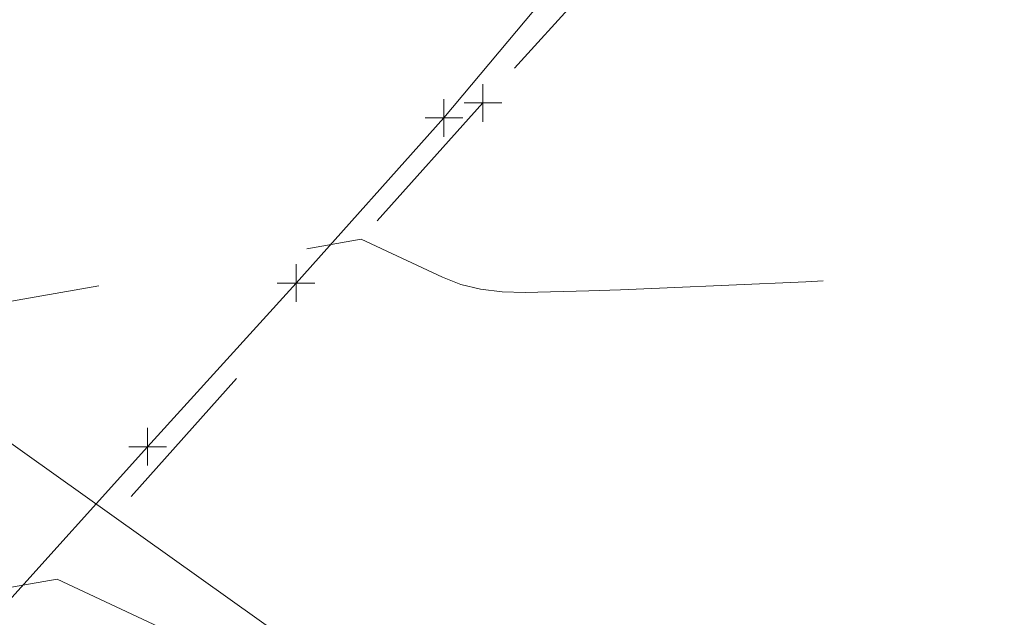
# Model space of a CAD drawing. Extents: x 1926935 to 1928139, y 199322 to 200300.
# Tile 601 of 656: x 1927378 to 1927404, y 199979 to 199994. Entities that reach past the tile are written whole.
import ezdxf

# ---------------------------------------------------------------- set-up
doc = ezdxf.new("R2010")
doc.units = 0
doc.header["$MEASUREMENT"] = 0
for name, pattern in [('DGN Style 2', [14.030763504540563, 8.418458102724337, -5.612305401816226]), ('DGN Style 3', [19.64306890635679, 14.03076350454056, -5.612305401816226]), ('DGN Style 5', [9.821534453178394, 4.209229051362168, -5.612305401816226]), ('ohelecex', [0])]:
    doc.linetypes.add(name, pattern=pattern)
for name, color, linetype, lineweight in [('DT_X_Contour_Minor', 136, 'DGN Style 3', 0), ('DT_X_Terrain_Ground_Line', 92, 'DGN Style 3', 13), ('PV_X_Driveway', 7, 'DGN Style 5', 0), ('RD_X_Bumper_Block', 7, 'DGN Style 2', 0), ('UT_X_Overhead_Electric', 1, 'ohelecex', 0)]:
    doc.layers.add(name, color=color, linetype=linetype, lineweight=lineweight)
doc.layers.add('SV_X_Shot_Marker (Construction)', color=40, linetype='Continuous', lineweight=0, transparency=0.5)

# ---------------------------------------------------------------- blocks, each defined once
blk = doc.blocks.new('SVPT_477')
at = {"layer": 'SV_X_Shot_Marker (Construction)', "transparency": 33554495}
for p, q in [((1.455191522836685e-11, 0.0249999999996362), (1.455191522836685e-11, -0.0249999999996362)), ((-0.02499999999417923, 0), (0.02500000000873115, 0))]:
    blk.add_line(p, q, dxfattribs=at)
blk.add_point((1.455191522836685e-11, 0), dxfattribs=at)
blk = doc.blocks.new('SVPT_517')
at = {"layer": 'SV_X_Shot_Marker (Construction)', "transparency": 33554495}
for p, q in [((0, 0.02500000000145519), (0, -0.0249999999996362)), ((-0.02499999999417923, 0), (0.02500000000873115, 0))]:
    blk.add_line(p, q, dxfattribs=at)
blk.add_point((0, 0), dxfattribs=at)
blk = doc.blocks.new('SVPT_518')
at = {"layer": 'SV_X_Shot_Marker (Construction)', "transparency": 33554495}
for p, q in [((0, 0.02500000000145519), (0, -0.0249999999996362)), ((-0.02499999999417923, 0), (0.02500000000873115, 0))]:
    blk.add_line(p, q, dxfattribs=at)
blk.add_point((0, 0), dxfattribs=at)
blk = doc.blocks.new('SVPT_519')
at = {"layer": 'SV_X_Shot_Marker (Construction)', "transparency": 33554495}
for p, q in [((0, 0.0249999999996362), (0, -0.0249999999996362)), ((-0.02499999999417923, 0), (0.02500000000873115, 0))]:
    blk.add_line(p, q, dxfattribs=at)
blk.add_point((0, 0), dxfattribs=at)
blk = doc.blocks.new('SVPT_520')
at = {"layer": 'SV_X_Shot_Marker (Construction)', "transparency": 33554495}
for p, q in [((0, 0.0249999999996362), (0, -0.0249999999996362)), ((-0.02499999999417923, 0), (0.02500000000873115, 0))]:
    blk.add_line(p, q, dxfattribs=at)
blk.add_point((0, 0), dxfattribs=at)
blk = doc.blocks.new('SVPT_521')
at = {"layer": 'SV_X_Shot_Marker (Construction)', "transparency": 33554495}
for p, q in [((0, 0.0249999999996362), (0, -0.0249999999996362)), ((-0.02499999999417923, 0), (0.02500000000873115, 0))]:
    blk.add_line(p, q, dxfattribs=at)
blk.add_point((0, 0), dxfattribs=at)
blk = doc.blocks.new('SVPT_522')
at = {"layer": 'SV_X_Shot_Marker (Construction)', "transparency": 33554495}
for p, q in [((0, 0.0249999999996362), (0, -0.0249999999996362)), ((-0.02499999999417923, 0), (0.02500000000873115, 0))]:
    blk.add_line(p, q, dxfattribs=at)
blk.add_point((0, 0), dxfattribs=at)
blk = doc.blocks.new('*U2117', base_point=(1927600.1255, 199832.7095, 682.6088333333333))
at = {"layer": 'DT_X_Contour_Minor', "flags": 128}
for points, elevation in [([(1927293.007263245, 200215.7133241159), (1927299.99563219, 200209.9872216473), (1927301.57369121, 200208.558317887), (1927303.312853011, 200206.7256505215), (1927305.213117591, 200204.4892195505), (1927307.27448495, 200201.8490249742), (1927312.986268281, 200194.2701546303), (1927314.873190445, 200191.770927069), (1927316.250119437, 200189.9573971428), (1927317.117055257, 200188.8295648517), (1927317.473997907, 200188.3874301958), (1927317.745854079, 200188.1226679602), (1927318.233334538, 200187.7074669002), (1927319.491883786, 200186.6604353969), (1927321.521501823, 200184.9815734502), (1927324.322188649, 200182.6708810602), (1927332.818778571, 200175.6665940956), (1927335.618914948, 200173.3613409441), (1927337.646881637, 200171.6987967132), (1927338.902678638, 200170.6789614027), (1927339.386305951, 200170.3018350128), (1927339.646419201, 200170.1531098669), (1927339.756591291, 200170.0850405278), (1927339.892022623, 200169.9923763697), (1927340.052713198, 200169.8751173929), (1927340.238663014, 200169.7332635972), (1927340.76820818, 200169.3221937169), (1927341.36042281, 200168.9169680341), (1927342.739907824, 200168.009593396), (1927344.906663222, 200166.6000698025), (1927347.860689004, 200164.6883972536), (1927356.787784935, 200158.9210718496), (1927359.785125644, 200156.9819303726), (1927362.081825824, 200155.4899999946), (1927363.677885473, 200154.4452807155), (1927364.573304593, 200153.8477725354), (1927366.02690154, 200152.8506988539), (1927366.842599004, 200152.2726069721), (1927368.199493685, 200151.2861365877), (1927370.097585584, 200149.8912877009), (1927372.536874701, 200148.0880603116), (1927382.241611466, 200140.9002233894), (1927384.256944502, 200139.4108790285), (1927385.809241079, 200138.2669161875), (1927386.898501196, 200137.4683348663), (1927389.185812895, 200135.7992933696), (1927390.300330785, 200135.008835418), (1927391.928400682, 200133.8892426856), (1927394.070022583, 200132.4405151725), (1927396.725196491, 200130.6626528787), (1927404.490396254, 200125.4828403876), (1927407.15619267, 200123.7014289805), (1927409.329682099, 200122.2420541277), (1927411.010864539, 200121.1047158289), (1927412.199739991, 200120.2894140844), (1927414.71366521, 200118.5446581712), (1927415.84017959, 200117.7604782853), (1927417.334278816, 200116.7165055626), (1927419.195962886, 200115.412740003), (1927421.425231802, 200113.8491816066), (1927427.860062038, 200109.3333021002), (1927430.139997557, 200107.701274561), (1927432.153681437, 200106.1921015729), (1927433.901113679, 200104.805783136), (1927435.382294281, 200103.5423192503), (1927438.977107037, 200100.33688829), (1927440.367568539, 200099.1037518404), (1927441.842843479, 200097.8084157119), (1927443.402931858, 200096.4508799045), (1927445.047833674, 200095.0311444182), (1927449.547323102, 200091.1622502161), (1927451.246021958, 200089.6981596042), (1927452.967501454, 200088.2075584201), (1927454.711761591, 200086.6904466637), (1927456.478802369, 200085.1468243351), (1927461.221285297, 200080.9951506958), (1927462.920437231, 200079.4954357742), (1927464.461030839, 200078.1100462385), (1927465.843066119, 200076.838982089), (1927467.066543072, 200075.6822433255), (1927470.117737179, 200072.7500404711), (1927471.452711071, 200071.4661002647), (1927473.169237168, 200069.8134317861), (1927475.267315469, 200067.7920350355), (1927477.746945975, 200065.4019100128), (1927484.868030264, 200058.5366055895), (1927487.261870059, 200056.2434577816), (1927489.10257623, 200054.512992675), (1927490.390148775, 200053.3452102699), (1927491.124587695, 200052.7401105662), (1927492.345579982, 200051.8767549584), (1927492.791181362, 200051.4897212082), (1927493.212241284, 200050.9761366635), (1927493.608759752, 200050.3360013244), (1927493.980736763, 200049.5693151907), (1927494.939953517, 200047.3560844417), (1927495.178421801, 200046.6078711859), (1927495.174414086, 200046.0231544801), (1927494.927930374, 200045.6019343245), (1927494.438970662, 200045.3442107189), (1927492.811776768, 200044.8749431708), (1927492.26334496, 200044.7120621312), (1927491.838444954, 200044.5753696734), (1927491.537076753, 200044.4648657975), (1927491.359240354, 200044.3805505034), (1927491.049719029, 200044.1906278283), (1927490.892633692, 200044.1546128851), (1927490.653518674, 200044.1890100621), (1927490.332373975, 200044.2938193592), (1927489.929199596, 200044.4690407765), (1927488.744695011, 200045.0301807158), (1927488.084926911, 200045.3627787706), (1927486.99400105, 200045.9397179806), (1927485.471917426, 200046.7609983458), (1927483.518676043, 200047.8266198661), (1927473.397514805, 200053.3696496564), (1927473.03767878, 200052.7054823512), (1927472.968178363, 200052.5652559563), (1927472.913892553, 200052.4292199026), (1927472.874821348, 200052.2973741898), (1927472.850964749, 200052.1697188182), (1927472.775134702, 200051.583771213), (1927471.618259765, 200047.2719787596), (1927471.371909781, 200046.3834848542), (1927471.128663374, 200045.5659141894), (1927470.888520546, 200044.8192667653), (1927470.651481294, 200044.1435425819), (1927469.5525398, 200041.1556506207), (1927469.80678964, 200036.8544608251), (1927469.880418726, 200035.8414902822), (1927469.992341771, 200034.6459457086), (1927470.142558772, 200033.2678271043), (1927470.33106973, 200031.7071344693), (1927471.300140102, 200023.9978961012), (1927471.3024467, 200023.9917004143), (1927471.310694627, 200023.9529610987), (1927471.334449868, 200023.8393984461), (1927471.373712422, 200023.6510124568), (1927471.428482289, 200023.3878031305), (1927471.720258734, 200021.9849051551), (1927473.562438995, 200018.8640264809), (1927473.966511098, 200018.1528200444), (1927474.389221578, 200017.3567201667), (1927474.830570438, 200016.4757268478), (1927475.290557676, 200015.5098400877), (1927476.542041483, 200012.820950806), (1927476.980993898, 200011.8776320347), (1927477.359238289, 200011.0643426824), (1927477.676774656, 200010.381082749), (1927477.933602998, 200009.8278522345), (1927478.537534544, 200008.5259434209), (1927478.758694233, 200008.0538073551), (1927478.969224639, 200007.6138307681), (1927479.169125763, 200007.2060136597), (1927479.358397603, 200006.8303560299), (1927480.216864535, 200005.1523258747), (1927478.094073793, 200006.6219767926), (1927477.563772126, 200006.9472382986), (1927476.882634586, 200007.2931724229), (1927476.050661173, 200007.6597791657), (1927475.067851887, 200008.0470585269), (1927472.245912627, 200009.1073669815), (1927471.189566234, 200009.5514998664), (1927470.136981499, 200010.0886671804), (1927469.088158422, 200010.7188689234), (1927468.043097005, 200011.4421050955), (1927463.174920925, 200015.0342875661), (1927458.363985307, 200012.6656823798), (1927457.075586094, 200011.9209490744), (1927455.272218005, 200010.7018656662), (1927452.95388104, 200009.0084321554), (1927450.120575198, 200006.8406485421), (1927441.878467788, 200000.4274254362), (1927439.118248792, 199998.300509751), (1927437.019172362, 199996.7296800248), (1927435.581238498, 199995.7149362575), (1927434.804447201, 199995.2562784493), (1927433.614527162, 199994.7746389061), (1927432.888885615, 199994.5114238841), (1927431.604401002, 199994.0830084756), (1927429.761073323, 199993.4893926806), (1927427.35890258, 199992.730576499), (1927420.207989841, 199990.4867994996), (1927417.811477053, 199989.7449071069), (1927415.985123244, 199989.2020626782), (1927414.728928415, 199988.8582662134), (1927414.042892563, 199988.7135177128), (1927412.973675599, 199988.5929189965), (1927412.576903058, 199988.5425574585), (1927412.188498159, 199988.481921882), (1927411.808460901, 199988.4110122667), (1927411.436791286, 199988.3298286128), (1927410.456829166, 199988.099640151), (1927409.854251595, 199988.0108549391), (1927408.781490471, 199987.9171406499), (1927407.238545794, 199987.8184972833), (1927405.225417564, 199987.7149248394), (1927399.230164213, 199987.4321595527), (1927397.183593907, 199987.3374060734), (1927395.540323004, 199987.2652196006), (1927394.300351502, 199987.2156001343), (1927393.463679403, 199987.1885476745), (1927391.77028634, 199987.1464971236), (1927391.156713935, 199987.1598270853), (1927390.586041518, 199987.2313548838), (1927390.05826909, 199987.3610805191), (1927389.57339665, 199987.549003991), (1927387.410758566, 199988.5617751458), (1927372.425320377, 199985.9016848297), (1927369.600412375, 199985.3674975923), (1927367.548019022, 199984.9049745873), (1927366.268140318, 199984.5141158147), (1927365.760776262, 199984.1949212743), (1927365.437824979, 199983.4392881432), (1927365.237397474, 199983.1866766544), (1927364.878328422, 199982.9955670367), (1927364.360617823, 199982.8659592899), (1927363.684265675, 199982.797853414), (1927361.669137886, 199982.6982402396), (1927360.958267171, 199982.6607353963), (1927360.337000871, 199982.6229307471), (1927359.805338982, 199982.5848262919), (1927359.363281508, 199982.5464220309), (1927357.509423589, 199982.3665025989)], 662.000000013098), ([(1927297.097491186, 200214.8983807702), (1927301.314677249, 200211.4429193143), (1927302.29250015, 200210.5467597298), (1927303.418603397, 200209.3391930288), (1927304.692986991, 200207.8202192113), (1927306.11565093, 200205.9898382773), (1927313.100736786, 200196.7214439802), (1927316.867526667, 200192.5540376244), (1927317.769101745, 200191.6073013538), (1927318.85948846, 200190.5531238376), (1927320.138686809, 200189.3915050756), (1927321.606696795, 200188.1224450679), (1927325.773138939, 200184.5950300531), (1927327.251150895, 200183.3410544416), (1927328.560355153, 200182.2246888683), (1927329.700751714, 200181.2459333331), (1927330.672340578, 200180.4047878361), (1927333.038167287, 200178.3452132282), (1927333.928231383, 200177.576744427), (1927334.824053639, 200176.8160189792), (1927335.725634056, 200176.0630368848), (1927336.632972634, 200175.3177981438), (1927339.06021972, 200173.3408193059), (1927339.962681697, 200172.6037716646), (1927340.84963231, 200171.8753628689), (1927341.721071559, 200171.1555929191), (1927342.576999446, 200170.4444618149), (1927346.535136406, 200167.1460073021), (1927359.085539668, 200159.0378543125), (1927361.472591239, 200157.4943560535), (1927363.255001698, 200156.3387839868), (1927364.432771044, 200155.5711381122), (1927365.005899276, 200155.1914184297), (1927365.72805308, 200154.6960675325), (1927366.339812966, 200154.2558857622), (1927367.633477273, 200153.3068536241), (1927369.609046, 200151.8489711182), (1927372.266519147, 200149.8822382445), (1927382.945322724, 200141.9723071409), (1927386.418791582, 200139.4045118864), (1927387.209257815, 200138.823559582), (1927388.476040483, 200137.8991937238), (1927389.305128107, 200137.3201094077), (1927390.842303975, 200136.2761308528), (1927393.087568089, 200134.7672580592), (1927396.040920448, 200132.7934910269), (1927404.860644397, 200126.9102532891), (1927407.825431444, 200124.9306676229), (1927410.104999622, 200123.4043389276), (1927411.699348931, 200122.3312672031), (1927412.608479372, 200121.7114524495), (1927414.119202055, 200120.6629557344), (1927414.970088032, 200120.0696570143), (1927416.389703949, 200119.0761333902), (1927418.378049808, 200117.682384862), (1927428.512300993, 200110.5708490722), (1927431.111254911, 200108.7255373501), (1927433.225235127, 200107.177773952), (1927434.85424164, 200105.9275588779), (1927435.99827445, 200104.9748921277), (1927438.402397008, 200102.8311785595), (1927439.459887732, 200101.8967836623), (1927440.829267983, 200100.7013841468), (1927442.510537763, 200099.2449800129), (1927444.503697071, 200097.5275712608), (1927450.234641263, 200092.5998084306), (1927452.282912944, 200090.8359855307), (1927454.129519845, 200089.2403389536), (1927455.774461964, 200087.8128686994), (1927457.217739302, 200086.553574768), (1927460.797592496, 200083.4196927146), (1927462.170675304, 200082.2006831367), (1927463.605033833, 200080.8940659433), (1927465.100668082, 200079.4998411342), (1927466.657578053, 200078.0180087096), (1927470.891038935, 200073.949645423), (1927472.547796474, 200072.3566742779), (1927474.342973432, 200070.6290333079), (1927476.276569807, 200068.7667225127), (1927478.348585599, 200066.7697418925), (1927484.05852027, 200061.2649004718), (1927486.043949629, 200059.3795310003), (1927487.717786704, 200057.8520536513), (1927489.080031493, 200056.6824684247), (1927490.130683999, 200055.8707753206), (1927492.516967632, 200054.1834498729), (1927493.387842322, 200053.4270386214), (1927494.210753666, 200052.4232989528), (1927494.985701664, 200051.1722308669), (1927495.712686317, 200049.6738343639), (1927497.587360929, 200045.3483391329), (1927498.053418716, 200043.8860456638), (1927498.045586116, 200042.7432866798), (1927497.56386313, 200041.9200621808), (1927496.608249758, 200041.4163721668), (1927493.428093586, 200040.4992447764), (1927492.382963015, 200040.1973049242), (1927491.63268843, 200039.9793309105), (1927491.177269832, 200039.8453227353), (1927491.016707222, 200039.7952803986), (1927490.981681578, 200039.7737886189), (1927490.921184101, 200039.7899518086), (1927490.765960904, 200039.8545602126), (1927490.516011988, 200039.967613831), (1927490.171337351, 200040.1291126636), (1927488.341829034, 200040.9958127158), (1927488.391362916, 200040.2957584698), (1927488.376269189, 200040.1262775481), (1927488.309759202, 200039.9178580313), (1927488.191832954, 200039.6704999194), (1927488.022490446, 200039.3842032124), (1927487.112254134, 200037.957295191), (1927486.214560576, 200035.3096267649), (1927486.005572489, 200034.6905688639), (1927485.763334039, 200033.9681102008), (1927485.487845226, 200033.1422507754), (1927485.17910605, 200032.2129905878), (1927483.66073905, 200027.6351746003), (1927484.095256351, 200023.9577965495), (1927484.168014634, 200023.0621457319), (1927484.200067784, 200021.9512124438), (1927484.191415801, 200020.6249966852), (1927484.142058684, 200019.0834984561), (1927483.816746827, 200011.3875142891), (1927484.012287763, 200010.9259956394), (1927484.059665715, 200010.8058881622), (1927484.117996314, 200010.6433594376), (1927484.18727956, 200010.4384094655), (1927484.267515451, 200010.1910382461), (1927484.667505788, 200008.9376563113), (1927485.961663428, 200006.147811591), (1927486.302589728, 200005.432625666), (1927486.770729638, 200004.4827156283), (1927487.366083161, 200003.298081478), (1927488.088650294, 200001.878723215), (1927490.185114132, 199997.7808023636), (1927490.897090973, 199996.3837174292), (1927491.460673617, 199995.2659032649), (1927491.875862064, 199994.4273598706), (1927492.142656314, 199993.8680872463), (1927492.65624872, 199992.749054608), (1927492.829538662, 199992.3695292), (1927492.964214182, 199992.0702274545), (1927493.060275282, 199991.8511493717), (1927493.11772196, 199991.7122949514), (1927493.219427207, 199991.4489813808), (1927493.260104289, 199991.3438809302), (1927493.3058566, 199991.2260647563), (1927493.356684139, 199991.095532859), (1927493.412586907, 199990.9522852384), (1927493.685308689, 199990.2541263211), (1927492.820070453, 199990.7337971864), (1927492.460941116, 199990.9663460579), (1927491.754369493, 199991.4584194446), (1927490.700355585, 199992.2100173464), (1927489.29889939, 199993.2211397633), (1927485.098426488, 199996.2634988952), (1927483.596464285, 199997.3474005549), (1927482.240932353, 199998.3173361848), (1927481.031830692, 199999.1733057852), (1927479.969159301, 199999.9153093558), (1927477.330609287, 200001.742030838), (1927476.455778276, 200002.3448267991), (1927475.810197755, 200002.7831735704), (1927475.393867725, 200003.0570711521), (1927475.206788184, 200003.1665195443), (1927475.013576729, 200003.2391163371), (1927474.941251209, 200003.2695250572), (1927474.86918324, 200003.306303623), (1927474.797372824, 200003.3494520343), (1927474.72581996, 200003.3989702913), (1927474.392507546, 200003.6449184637), (1927457.426606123, 199995.2919648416), (1927454.13721962, 199993.6415328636), (1927451.540160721, 199992.2700741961), (1927449.635429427, 199991.1775888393), (1927448.423025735, 199990.364076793), (1927446.113052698, 199988.5666757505), (1927445.146709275, 199987.8925569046), (1927443.980158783, 199987.2182511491), (1927442.613401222, 199986.5437584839), (1927441.046436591, 199985.8690789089), (1927436.600921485, 199984.0696841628), (1927434.943566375, 199983.4169199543), (1927433.305637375, 199982.8081733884), (1927431.687134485, 199982.2434444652), (1927430.088057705, 199981.7227331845), (1927425.849754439, 199980.3928599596), (1927424.340806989, 199979.9297617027), (1927422.992692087, 199979.5378718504), (1927421.805409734, 199979.2171904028), (1927420.77895993, 199978.9677173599), (1927418.25620385, 199978.3974004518), (1927417.215084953, 199978.1655640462), (1927415.983795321, 199977.8977925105), (1927414.562334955, 199977.5940858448), (1927412.950703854, 199977.2544440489), (1927404.986027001, 199975.5856003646), (1927405.08315219, 199975.2186089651), (1927405.063289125, 199975.1392501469), (1927404.96207485, 199975.0584557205), (1927404.779509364, 199974.976225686), (1927404.515592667, 199974.8925600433), (1927403.703346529, 199974.6675375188), (1927403.39417253, 199974.5902328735), (1927403.075835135, 199974.5270858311), (1927402.748334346, 199974.4780963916), (1927402.411670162, 199974.4432645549), (1927401.501681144, 199974.369256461), (1927401.196103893, 199974.352208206), (1927400.961863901, 199974.3565695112), (1927400.798961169, 199974.3823403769), (1927400.707395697, 199974.429520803), (1927400.446543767, 199974.6996517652), (1927393.976103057, 199974.5352046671), (1927392.661678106, 199974.5425222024), (1927391.49144927, 199974.6349521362), (1927390.465416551, 199974.8124944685), (1927389.583579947, 199975.0751491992), (1927387.424277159, 199975.8890450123), (1927386.594547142, 199976.2128670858), (1927385.724834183, 199976.5739114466), (1927384.815138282, 199976.9721780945), (1927383.865459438, 199977.4076670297), (1927379.340331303, 199979.5268007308), (1927373.226741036, 199978.4415670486), (1927372.056612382, 199978.1823277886), (1927371.166336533, 199977.8697101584), (1927370.55591349, 199977.5037141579), (1927370.225343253, 199977.0843397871), (1927369.716959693, 199975.8948369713), (1927369.500269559, 199975.4860273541), (1927369.231486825, 199975.1517256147), (1927368.910611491, 199974.8919317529), (1927368.537643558, 199974.7066457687), (1927367.473605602, 199974.3118936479), (1927366.999567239, 199974.1570833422), (1927366.375480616, 199973.9887165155), (1927365.601345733, 199973.8067931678), (1927364.677162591, 199973.6113132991), (1927362.012609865, 199973.071958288), (1927361.141928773, 199972.8780430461), (1927360.528300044, 199972.7008135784), (1927360.171723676, 199972.540269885), (1927360.072199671, 199972.3964119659), (1927360.207543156, 199971.7640084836)], 663.0000000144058)]:
    blk.add_lwpolyline(points, dxfattribs=dict(at, elevation=elevation))

msp = doc.modelspace()

# ---------------------------------------------------------------- linework, layer by layer
at = {"layer": 'PV_X_Driveway'}
msp.add_polyline3d([(1927330.956, 200030.5525, 659.918599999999), (1927342.699, 200041.0205999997, 658.4205), (1927349.459, 200047.2984000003, 657.5704999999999), (1927359.568, 200058.5605999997, 656.452900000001), (1927369.409, 200074.3027999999, 655.3712999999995), (1927385.32, 200065.886, 656.533599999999), (1927407.598, 200051.6765, 657.8444999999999), (1927412.42, 200047.2427000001, 658.3275), (1927424.078, 200030.1670999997, 659.8285), (1927407.519, 200010.7647000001, 660.7372999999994), (1927390.647, 199992.1847999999, 661.5989999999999), (1927373.779, 199973.3007999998, 663.689099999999)], dxfattribs=at)
at = {"layer": 'RD_X_Bumper_Block', "extrusion": (0.04421244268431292, 0.05298815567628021, 0.997615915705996), "elevation": 96471.98164466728, "flags": 128}
msp.add_lwpolyline([(-1351770.334489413, -1385004.690203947), (-1351770.334489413, -1385010.595080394)], dxfattribs=at)
at = {"layer": 'RD_X_Bumper_Block', "extrusion": (0.05299110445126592, 0.05924559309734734, 0.9968359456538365), "elevation": 114642.8030767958, "flags": 128}
msp.add_lwpolyline([(-1303260.380698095, -1429398.61023825), (-1303260.380698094, -1429404.51942071)], dxfattribs=at)
at = {"layer": 'RD_X_Bumper_Block', "extrusion": (0.06235937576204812, 0.06875180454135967, 0.9956829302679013), "elevation": 134599.4340011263, "flags": 128}
msp.add_lwpolyline([(-1293261.187081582, -1436715.882677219), (-1293261.187081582, -1436721.780130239)], dxfattribs=at)
at = {"layer": 'RD_X_Bumper_Block', "extrusion": (0.06583054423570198, 0.07296190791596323, 0.9951597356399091), "elevation": 142131.3032688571, "flags": 128}
msp.add_lwpolyline([(-1297036.185112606, -1432575.629897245), (-1297036.185112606, -1432581.537058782)], dxfattribs=at)
at = {"layer": 'UT_X_Overhead_Electric'}
msp.add_polyline3d([(1926982.985, 200250.6182999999, 626.222900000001), (1927158.603, 200133.6787000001, 640.179), (1927270.745, 200057.7184000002, 658.7527000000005), (1927336.375, 200012.8562000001, 661.0797999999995), (1927475.166, 199914.0182999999, 666.8387999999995), (1927560.391, 199858.6072999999, 671.8062999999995), (1927685.329, 199707.3482999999, 675.107599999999)], dxfattribs=at)

# ---------------------------------------------------------------- block references
at = {"layer": 'DT_X_Terrain_Ground_Line'}
msp.add_blockref('*U2117', (1927600.1255, 199832.7095, 682.6088333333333), dxfattribs=at)
at = {"layer": 'SV_X_Shot_Marker (Construction)', "transparency": 33554495, "xscale": 20, "yscale": 20, "zscale": 20}
for name, p in [('SVPT_477', (1927390.647, 199992.1847999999, 661.5989999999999)), ('SVPT_521', (1927389.613, 199991.7850999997, 661.7607000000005)), ('SVPT_522', (1927389.613, 199991.7850999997, 661.7607000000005)), ('SVPT_519', (1927385.686, 199987.3945999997, 662.2304000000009)), ('SVPT_520', (1927385.686, 199987.3945999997, 662.2304000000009)), ('SVPT_517', (1927381.741, 199983.0452000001, 662.7777999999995)), ('SVPT_518', (1927381.741, 199983.0452000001, 662.7777999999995))]:
    msp.add_blockref(name, p, dxfattribs=at)

doc.saveas('drawing.dxf')
